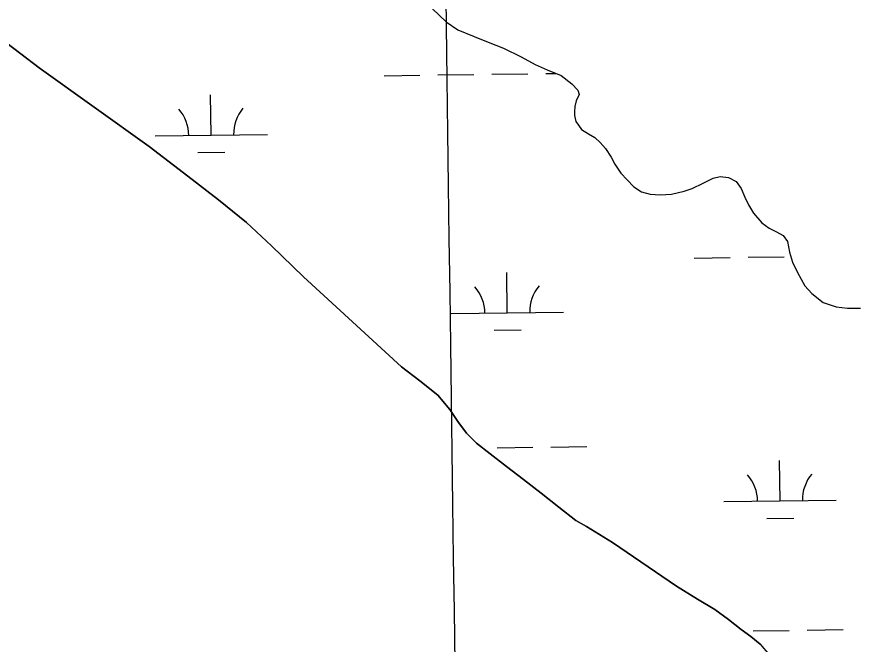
# Model space of a CAD drawing. Extents: x 3767014 to 3805179, y 361544 to 387384.
# Drawn here: x 3773365 to 3774115, y 377908 to 378467 of the extents above; entities that cross this region are included whole.
import ezdxf

# ---------------------------------------------------------------- set-up
doc = ezdxf.new("R2010")
doc.units = 0
for name, color, linetype in [('V-GRID-MAJR', 7, 'Continuous'), ('V-TOPO-SHOR', 7, 'Continuous'), ('V-WETL-SWMP', 7, 'Continuous')]:
    doc.layers.add(name, color=color, linetype=linetype)

msp = doc.modelspace()

# ---------------------------------------------------------------- linework, layer by layer
at = {"layer": 'V-GRID-MAJR'}
msp.add_spline([(3773902.222, 367002.175), (3773820.257, 373061.356), (3773738.277, 379121.596), (3773656.297, 385181.838), (3773656.283, 385182.897)], degree=3, dxfattribs=at)
at = {"layer": 'V-TOPO-SHOR'}
for points in [[(3773734.938, 378474.136), (3773747.199, 378462.489), (3773757.509, 378455.504), (3773772.095, 378449.497), (3773784.346, 378444.457), (3773797.961, 378439.03), (3773813.714, 378431.468), (3773826.162, 378424.679), (3773836.861, 378419.834), (3773849.501, 378414.796), (3773859.035, 378407.226), (3773864.29, 378401.791), (3773865.461, 378397.904), (3773862.94, 378392.069), (3773861.586, 378387.207), (3773861.203, 378382.347), (3773861.208, 378379.044), (3773862.574, 378373.797), (3773864.91, 378370.495), (3773867.636, 378366.805), (3773873.862, 378362.731), (3773879.308, 378359.432), (3773884.174, 378355.162), (3773889.04, 378349.725), (3773893.908, 378342.151), (3773897.22, 378335.741), (3773902.671, 378327.776), (3773908.121, 378321.757), (3773914.154, 378315.74), (3773920.964, 378311.277), (3773928.548, 378308.953), (3773937.489, 378308.382), (3773947.596, 378309.17), (3773959.063, 378311.712), (3773966.057, 378314.052), (3773975.965, 378318.925), (3773984.706, 378323.406), (3773991.118, 378324.774), (3773998.313, 378324.006), (3774005.12, 378320.319), (3774009.792, 378314.106), (3774013.108, 378306.528), (3774016.225, 378299.729), (3774020.706, 378292.153), (3774028.101, 378283.416), (3774034.716, 378278.759), (3774041.135, 378275.657), (3774046.969, 378272.165), (3774050.865, 378266.922), (3774052.82, 378257.399), (3774055.552, 378248.656), (3774059.839, 378239.329), (3774066.268, 378227.479), (3774072.498, 378220.49), (3774082.809, 378212.728), (3774094.282, 378208.855), (3774104.391, 378207.7), (3774116.055, 378207.714)], [(3773354.612, 378444.465), (3773368.238, 378433.979), (3773384.591, 378421.554), (3773482.694, 378351.463), (3773517.15, 378325.251), (3773544.208, 378304.085), (3773569.32, 378283.889), (3773591.517, 378263.106), (3773619.945, 378235.524), (3773707.169, 378155.308), (3773723.52, 378142.881), (3773739.679, 378130.064), (3773750.196, 378117.436), (3773757.405, 378106.553), (3773765.197, 378096.256), (3773773.961, 378087.32), (3773786.222, 378077.805), (3773800.822, 378066.543), (3773815.814, 378054.892), (3773831.579, 378042.854), (3773847.349, 378030.232), (3773862.533, 378018.387), (3773871.874, 378013.148), (3773895.229, 377998.978), (3773952.26, 377960.152), (3773970.749, 377948.505), (3773986.32, 377939.381), (3773998.389, 377930.255), (3774009.679, 377921.518)], [(3774009.679, 377921.518), (3774018.242, 377915.305), (3774026.614, 377908.315), (3774034.796, 377898.599), (3774045.505, 377887.722), (3774054.653, 377880.538), (3774078.214, 377858.59)]]:
    msp.add_lwpolyline(points, dxfattribs=at)
at = {"layer": 'V-WETL-SWMP'}
for p, q in [((3773835.696, 378416.54), (3773844.806, 378416.666)), ((3773691.709, 378414.54), (3773723.706, 378414.984)), ((3773739.705, 378415.206), (3773771.702, 378415.651)), ((3773787.7, 378415.873), (3773819.697, 378416.318)), ((3773537.837, 378361.655), (3773537.337, 378397.652)), ((3773487.842, 378360.961), (3773587.832, 378362.35)), ((3773526.053, 378346.059), (3773550.05, 378346.393)), ((3773967.899, 378252.186), (3773999.896, 378252.631)), ((3774015.895, 378252.853), (3774047.891, 378253.298)), ((3773801.496, 378203.44), (3773800.996, 378239.437)), ((3773751.501, 378202.746), (3773851.491, 378204.135)), ((3773789.712, 378187.844), (3773813.709, 378188.177)), ((3773792.321, 378083.23), (3773824.318, 378083.675)), ((3773840.316, 378083.897), (3773872.313, 378084.341)), ((3774044.318, 378035.984), (3774043.818, 378071.98)), ((3773994.322, 378035.289), (3774094.313, 378036.678)), ((3774032.533, 378020.388), (3774056.531, 378020.721)), ((3774020.515, 377920.21), (3774052.512, 377920.655)), ((3774068.511, 377920.877), (3774100.508, 377921.321))]:
    msp.add_line(p, q, dxfattribs=at)
for points in [[(3773734.939, 378474.137), (3773747.199, 378462.489), (3773757.509, 378455.504), (3773772.095, 378449.496), (3773784.347, 378444.456), (3773797.961, 378439.03), (3773813.715, 378431.469), (3773826.163, 378424.68), (3773836.86, 378419.834), (3773849.501, 378414.795), (3773859.035, 378407.226), (3773864.29, 378401.79), (3773865.461, 378397.903), (3773862.941, 378392.069), (3773861.586, 378387.208), (3773861.203, 378382.348), (3773861.207, 378379.043), (3773862.574, 378373.797), (3773864.911, 378370.495), (3773867.637, 378366.805), (3773873.862, 378362.731), (3773879.308, 378359.433), (3773884.173, 378355.162), (3773889.039, 378349.725), (3773893.908, 378342.15)], [(3774026.615, 377908.314), (3774018.243, 377915.305), (3774009.679, 377921.518), (3773998.388, 377930.256), (3773986.319, 377939.382), (3773970.749, 377948.504), (3773952.259, 377960.151), (3773895.229, 377998.978), (3773871.874, 378013.147), (3773862.533, 378018.386), (3773847.349, 378030.232), (3773831.58, 378042.854), (3773815.813, 378054.893), (3773800.823, 378066.543), (3773786.223, 378077.806), (3773773.96, 378087.32), (3773765.197, 378096.256), (3773757.405, 378106.554), (3773750.196, 378117.436), (3773739.679, 378130.065), (3773723.521, 378142.881), (3773707.17, 378155.308), (3773619.944, 378235.524), (3773591.517, 378263.106), (3773569.32, 378283.889), (3773544.208, 378304.084), (3773517.149, 378325.25), (3773482.694, 378351.463), (3773384.59, 378421.553), (3773368.238, 378433.98), (3773354.612, 378444.465)], [(3773893.908, 378342.15), (3773897.22, 378335.74), (3773902.672, 378327.777), (3773908.122, 378321.758), (3773914.155, 378315.739), (3773920.964, 378311.277), (3773928.548, 378308.953), (3773937.49, 378308.381), (3773947.597, 378309.171), (3773959.062, 378311.712), (3773966.057, 378314.053), (3773975.965, 378318.924), (3773984.706, 378323.406), (3773991.119, 378324.774), (3773998.312, 378324.005), (3774005.12, 378320.32), (3774009.793, 378314.106), (3774013.107, 378306.529), (3774016.225, 378299.729), (3774020.705, 378292.154), (3774028.102, 378283.416), (3774034.716, 378278.759), (3774041.135, 378275.656), (3774046.97, 378272.164), (3774050.864, 378266.921), (3774052.82, 378257.399), (3774055.552, 378248.655), (3774059.839, 378239.33), (3774066.268, 378227.48), (3774072.497, 378220.49), (3774082.809, 378212.727), (3774094.282, 378208.854), (3774104.391, 378207.7), (3774116.054, 378207.714)]]:
    msp.add_lwpolyline(points, dxfattribs=at)
for centre, start, end in [((3773482.593, 378361.363), 0.024037, 41.567696), ((3773593.068, 378362.897), 140.024034, 181.567693), ((3773746.252, 378203.148), 0.024037, 41.567696), ((3773856.727, 378204.682), 140.024034, 181.567693), ((3773989.073, 378035.691), 0.024037, 41.567696), ((3774099.549, 378037.226), 140.024034, 181.567693)]:
    msp.add_arc(centre, 35.246, start, end, dxfattribs=at)

doc.saveas('drawing.dxf')
